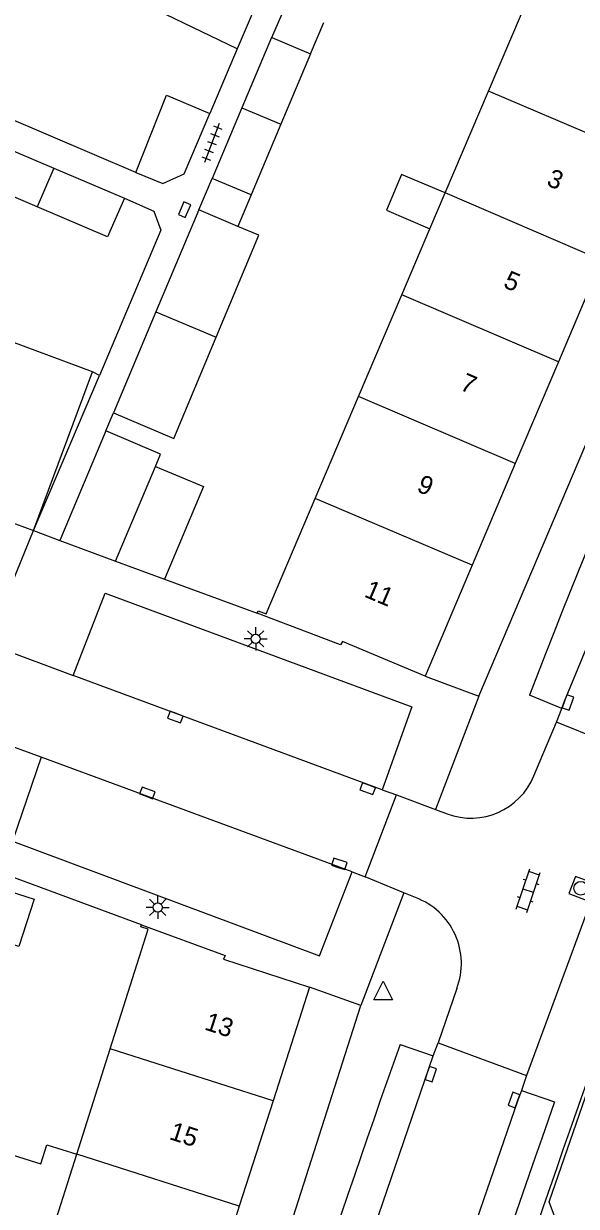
# Model space of a CAD drawing. Extents: x 124000 to 128010, y 398999 to 403000.
# Drawn here: x 127075.7 to 127105.7, y 399140.9 to 399205 of the extents above; entities that cross this region are included whole.
import ezdxf

# ---------------------------------------------------------------- set-up
doc = ezdxf.new("R2010")
doc.units = 0
for name, color, linetype in [('gg-afsc-erfafscheiding', 7, 'Continuous'), ('gg-afsc-faunaraster', 7, 'Continuous'), ('gg-afsc-muur', 7, 'Continuous'), ('gg-anno-huisnummerreeks BGT', 7, 'Continuous'), ('gg-bbg-bijgebouw', 7, 'Continuous'), ('gg-bbg-gedigitaliseerde bebouwing', 7, 'Continuous'), ('gg-bbg-gedigitaliseerde bijgebouw', 7, 'Continuous'), ('gg-bbg-hoofdgebouw', 7, 'Continuous'), ('gg-bbg-luifel en loopbrug', 7, 'Continuous'), ('gg-bbg-tussenscheiding', 7, 'Continuous'), ('gg-knt-verharding', 7, 'Continuous'), ('gg-knt-verharding nz', 7, 'Continuous'), ('gt-grn-weggrens', 7, 'Continuous'), ('gt-symb-klinker verharding', 7, 'Continuous'), ('gt-symb-kolk', 7, 'Continuous'), ('gt-symb-lichtmast', 7, 'Continuous'), ('gt-symb-rioolschacht', 7, 'Continuous'), ('gt-symb-tegel verharding', 7, 'Continuous'), ('gt-symb-waterafsluiter', 7, 'Continuous')]:
    doc.layers.add(name, color=color, linetype=linetype)

# ---------------------------------------------------------------- blocks, each defined once
blk = doc.blocks.new('gt0-RS')
at = {"layer": 'gt-symb-rioolschacht'}
blk.add_lwpolyline([(-0.5, -0.5), (0.5, -0.5), (0.5, 0.5), (-0.5, 0.5)], close=True, dxfattribs=at)
blk.add_circle((0, 0), 0.375, dxfattribs=at)
blk = doc.blocks.new('gt0-KOLK')
at = {"layer": 'gt-symb-kolk'}
blk.add_lwpolyline([(0, 0), (0.375, 0), (0.375, 0.4), (-0.375, 0.4), (-0.375, 0), (0, 0)], dxfattribs=at)
blk = doc.blocks.new('gt0-WAFSL')
at = {"layer": 'gt-symb-waterafsluiter'}
for p, q in [((-0.5, -0.333), (0, 0.667)), ((0, 0.667), (0.5, -0.333)), ((0.5, -0.333), (-0.5, -0.333))]:
    blk.add_line(p, q, dxfattribs=at)
blk = doc.blocks.new('gt0-KL1')
at = {"layer": 'gt-symb-klinker verharding'}
for p, q in [((-1.15, 0.3), (1.15, 0.3)), ((-1, -0.3), (-1, 0.3)), ((-0.5, 0.3), (-0.5, 0.45)), ((0, -0.3), (0, 0.3)), ((0.5, 0.3), (0.5, 0.45)), ((1, -0.3), (1, 0.3)), ((-1.15, -0.3), (1.15, -0.3)), ((-0.5, -0.45), (-0.5, -0.3)), ((0.5, -0.45), (0.5, -0.3))]:
    blk.add_line(p, q, dxfattribs=at)
blk = doc.blocks.new('gt0-TEG1')
at = {"layer": 'gt-symb-tegel verharding'}
for p, q in [((-1.125, 0), (1.125, 0)), ((-0.9, -0.25), (-0.9, 0.25)), ((-0.45, -0.25), (-0.45, 0.25)), ((0, -0.25), (0, 0.25)), ((0.45, -0.25), (0.45, 0.25)), ((0.9, -0.25), (0.9, 0.25))]:
    blk.add_line(p, q, dxfattribs=at)
blk = doc.blocks.new('gt0-LMAST')
at = {"layer": 'gt-symb-lichtmast'}
for p, q in [((-0.182, 0.173), (-0.447, 0.438)), ((-0.005, 0.246), (-0.005, 0.621)), ((0.172, 0.173), (0.437, 0.438)), ((-0.255, -0.004), (-0.63, -0.004)), ((-0.182, -0.181), (-0.447, -0.446)), ((-0.005, -0.254), (-0.005, -0.629)), ((0.437, -0.446), (0.172, -0.181)), ((0.245, -0.004), (0.62, -0.004))]:
    blk.add_line(p, q, dxfattribs=at)
blk.add_circle((-0.005, -0.004), 0.25, dxfattribs=at)

msp = doc.modelspace()

# ---------------------------------------------------------------- linework, layer by layer
at = {"layer": 'gg-afsc-erfafscheiding'}
for p, q in [((127081.766, 399196.963), (127074.654, 399200.006)), ((127079.797, 399185.951), (127079.422, 399186.154)), ((127080.149, 399182.955), (127080.556, 399183.922))]:
    msp.add_line(p, q, dxfattribs=at)
msp.add_lwpolyline([(127081.153, 399195.577), (127082.747, 399194.867), (127083.117, 399193.834), (127079.797, 399185.951)], dxfattribs=at)
at = {"layer": 'gg-afsc-faunaraster'}
msp.add_lwpolyline([(127115.99, 399109.666), (127104.195, 399141.114), (127107.149, 399149.639), (127110.428, 399158.481), (127113.661, 399166.893), (127117.1, 399175.328), (127120.484, 399183.469), (127125.35, 399194.525), (127128.514, 399201.504), (127133.259, 399201.299)], dxfattribs=at)
at = {"layer": 'gg-afsc-muur'}
for p, q in [((127087.273, 399203.675), (127085.787, 399200.177)), ((127083.33, 399174.907), (127088.356, 399173.066)), ((127082.07, 399156.146), (127074.332, 399159.014))]:
    msp.add_line(p, q, dxfattribs=at)
at = {"layer": 'gg-bbg-bijgebouw'}
for p, q in [((127089.156, 399204.291), (127091.242, 399203.414)), ((127091.242, 399203.414), (127089.633, 399199.589)), ((127087.521, 399200.477), (127085.912, 399196.652)), ((127089.633, 399199.589), (127088.023, 399195.764)), ((127073.534, 399198.818), (127077.317, 399197.209)), ((127077.317, 399197.209), (127081.153, 399195.577)), ((127076.42, 399195.1), (127072.62, 399196.717)), ((127088.023, 399195.764), (127085.912, 399196.652)), ((127080.149, 399182.955), (127077.649, 399177.009)), ((127080.66, 399175.885), (127082.829, 399181.023)), ((127077.649, 399177.009), (127080.66, 399175.885))]:
    msp.add_line(p, q, dxfattribs=at)
for points in [[(127089.156, 399204.291), (127089.131, 399204.302), (127087.521, 399200.477)], [(127081.766, 399196.963), (127083.44, 399201.174), (127085.787, 399200.177)], [(127081.766, 399196.963), (127083.225, 399196.383), (127084.396, 399196.901), (127085.787, 399200.177)], [(127081.153, 399195.577), (127080.239, 399193.476), (127076.42, 399195.1)], [(127082.829, 399181.023), (127083.11, 399181.689), (127080.149, 399182.955)]]:
    msp.add_lwpolyline(points, dxfattribs=at)
at = {"layer": 'gg-bbg-gedigitaliseerde bebouwing'}
msp.add_line((127087.273, 399203.675), (127079.872, 399207.252), dxfattribs=at)
at = {"layer": 'gg-bbg-gedigitaliseerde bijgebouw'}
for p, q in [((127085.19, 399194.937), (127082.863, 399189.407)), ((127087.302, 399194.049), (127085.19, 399194.937)), ((127082.863, 399189.407), (127080.556, 399183.922))]:
    msp.add_line(p, q, dxfattribs=at)
for points in [[(127086.119, 399188.043), (127088.445, 399193.569), (127087.302, 399194.049)], [(127080.556, 399183.922), (127083.826, 399182.536), (127086.119, 399188.043)], [(127074.081, 399158.228), (127076.244, 399157.535), (127075.421, 399154.97), (127073.262, 399155.662)]]:
    msp.add_lwpolyline(points, dxfattribs=at)
at = {"layer": 'gg-bbg-hoofdgebouw'}
for p, q in [((127089.647, 399209.264), (127087.273, 399203.675)), ((127098.558, 399195.863), (127100.911, 399201.393)), ((127097.727, 399193.912), (127098.558, 399195.863)), ((127096.208, 399190.342), (127097.727, 399193.912)), ((127107.041, 399192.216), (127104.698, 399186.693)), ((127093.858, 399184.821), (127096.208, 399190.342)), ((127079.422, 399186.154), (127074.097, 399188.132)), ((127104.698, 399186.693), (127102.355, 399181.174)), ((127076.218, 399177.54), (127079.422, 399186.154)), ((127091.501, 399179.282), (127093.858, 399184.821)), ((127102.355, 399181.174), (127100.014, 399175.657)), ((127070.877, 399179.523), (127076.218, 399177.54)), ((127100.014, 399175.657), (127097.461, 399169.642)), ((127091.196, 399152.768), (127089.213, 399146.596)), ((127078.56, 399143.694), (127080.375, 399149.413)), ((127089.213, 399146.596), (127087.375, 399140.874)), ((127077.012, 399138.818), (127078.56, 399143.694)), ((127087.375, 399140.874), (127085.539, 399135.16))]:
    msp.add_line(p, q, dxfattribs=at)
for points in [[(127100.911, 399201.393), (127104.486, 399209.793), (127104.054, 399210), (127104.095, 399210.091)], [(127088.356, 399173.066), (127088.398, 399173.185), (127088.838, 399173.025), (127091.501, 399179.282)], [(127097.461, 399169.642), (127092.976, 399171.515), (127092.875, 399171.349), (127088.356, 399173.066)], [(127080.375, 399149.413), (127082.435, 399155.904), (127082.032, 399156.041), (127082.07, 399156.146)], [(127082.07, 399156.146), (127086.61, 399154.482), (127086.521, 399154.284), (127091.196, 399152.768)]]:
    msp.add_lwpolyline(points, dxfattribs=at)
at = {"layer": 'gg-bbg-luifel en loopbrug'}
for p, q in [((127089.156, 399204.291), (127089.867, 399205.959)), ((127091.242, 399203.414), (127091.962, 399205.108)), ((127085.19, 399194.937), (127085.912, 399196.652)), ((127088.023, 399195.764), (127087.302, 399194.049)), ((127080.66, 399175.885), (127083.33, 399174.907))]:
    msp.add_line(p, q, dxfattribs=at)
for points in [[(127098.558, 399195.863), (127096.193, 399196.87), (127095.362, 399194.919), (127097.727, 399193.912)], [(127082.829, 399181.023), (127085.441, 399179.925), (127083.33, 399174.907)], [(127077.012, 399138.818), (127073.599, 399139.902), (127074.82, 399143.746), (127076.613, 399143.177), (127076.94, 399144.208), (127078.56, 399143.694)]]:
    msp.add_lwpolyline(points, dxfattribs=at)
at = {"layer": 'gg-bbg-tussenscheiding'}
for p, q in [((127109.391, 399197.752), (127100.911, 399201.393)), ((127087.521, 399200.477), (127089.633, 399199.589)), ((127077.317, 399197.209), (127076.42, 399195.1)), ((127107.041, 399192.216), (127098.558, 399195.863)), ((127104.698, 399186.693), (127096.208, 399190.342)), ((127082.863, 399189.407), (127086.119, 399188.043)), ((127102.355, 399181.174), (127093.858, 399184.821)), ((127100.014, 399175.657), (127091.501, 399179.282)), ((127089.213, 399146.596), (127080.375, 399149.413)), ((127087.375, 399140.874), (127078.56, 399143.694))]:
    msp.add_line(p, q, dxfattribs=at)
at = {"layer": 'gg-knt-verharding'}
for p, q in [((127100.372, 399168.563), (127115.719, 399204.642)), ((127076.218, 399177.54), (127079.797, 399185.951)), ((127076.218, 399177.54), (127077.649, 399177.009)), ((127073.803, 399171.374), (127078.373, 399169.685)), ((127097.461, 399169.642), (127100.372, 399168.563)), ((127104.886, 399167.887), (127103.124, 399168.612)), ((127104.599, 399167.139), (127104.886, 399167.887)), ((127109.333, 399165.247), (127104.599, 399167.139)), ((127076.638, 399165.237), (127072.184, 399166.866)), ((127094.22, 399158.745), (127095.914, 399163.198)), ((127095.14, 399163.468), (127095.914, 399163.198)), ((127093.501, 399159.015), (127094.22, 399158.745)), ((127093.976, 399151.763), (127091.196, 399152.768)), ((127082.527, 399115.948), (127093.976, 399151.763)), ((127096.114, 399149.654), (127097.903, 399149.046)), ((127097.903, 399149.046), (127098.167, 399149.747)), ((127098.167, 399149.747), (127102.971, 399147.969)), ((127102.971, 399147.969), (127102.69, 399147.15)), ((127102.69, 399147.15), (127104.492, 399146.537))]:
    msp.add_line(p, q, dxfattribs=at)
for points in [[(127018.357, 399195.837), (127075.068, 399174.746), (127076.218, 399177.54)], [(127078.373, 399169.685), (127080.108, 399174.146), (127096.753, 399167.982), (127095.14, 399163.468)], [(127076.638, 399165.237), (127075.068, 399160.691), (127091.734, 399154.46), (127093.501, 399159.015)]]:
    msp.add_lwpolyline(points, dxfattribs=at)
for centre, radius, start, end in [((127640.848, 398960.069), 576.747, 154.965151, 158.802473), ((127568.814, 398980.394), 502.089, 160.29906, 164.23111), ((127639.289, 398957.299), 566, 160.30671, 163.82703), ((127674.362, 398945.308), 604.355, 160.551226, 163.752135)]:
    msp.add_arc(centre, radius, start, end, dxfattribs=at)
at = {"layer": 'gg-knt-verharding nz'}
for p, q in [((127095.14, 399163.468), (127078.373, 399169.685)), ((127103.368, 399164.236), (127104.599, 399167.139)), ((127093.501, 399159.015), (127076.638, 399165.237)), ((127109.333, 399165.247), (127102.971, 399147.969)), ((127095.914, 399163.198), (127098.027, 399162.404)), ((127098.027, 399162.404), (127098.656, 399162.168)), ((127096.307, 399157.886), (127094.22, 399158.745)), ((127096.945, 399157.624), (127096.307, 399157.886)), ((127099.178, 399152.686), (127098.167, 399149.747))]:
    msp.add_line(p, q, dxfattribs=at)
for points in [[(127104.886, 399167.887), (127105.029, 399168.278), (127108.961, 399177.758), (127113.709, 399189.327), (127119.992, 399203.362)], [(127087.378, 399116.303), (127087.617, 399117.132), (127090.951, 399128.146), (127094.052, 399137.78), (127097.903, 399149.046)], [(127102.69, 399147.15), (127102.48, 399146.574), (127098.773, 399135.813), (127095.758, 399126.357), (127092.556, 399115.71), (127092.316, 399114.874)]]:
    msp.add_lwpolyline(points, dxfattribs=at)
for centre, radius, start, end in [((127099.947, 399165.63), 3.694, 249.55215, 337.83922), ((127095.629, 399154.055), 3.804, 338.9075, 69.75816)]:
    msp.add_arc(centre, radius, start, end, dxfattribs=at)
at = {"layer": 'gt-grn-weggrens'}
for p, q in [((127100.372, 399168.563), (127098.027, 399162.404)), ((127096.307, 399157.886), (127093.976, 399151.763))]:
    msp.add_line(p, q, dxfattribs=at)

# ---------------------------------------------------------------- block references
at = {"layer": 'gt-symb-klinker verharding', "rotation": 71.58316555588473}
msp.add_blockref('gt0-KL1', (127103.063, 399157.994), dxfattribs=at)
at = {"layer": 'gt-symb-kolk'}
for p, rotation in [((127084.232, 399195.035), -112.89759102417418), ((127105.029, 399168.278), -110.12016579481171), ((127083.981, 399167.607), 159.69875001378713), ((127094.417, 399163.72), 159.62510008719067), ((127082.324, 399163.121), -20.173944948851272), ((127092.749, 399159.265), -18.362468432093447), ((127097.582, 399148.108), -108.85183578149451), ((127102.48, 399146.574), 70.00710602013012)]:
    msp.add_blockref('gt0-KOLK', p, dxfattribs=dict(at, rotation=rotation))
at = {"layer": 'gt-symb-lichtmast'}
for p in [(127088.28, 399171.67), (127082.963, 399157.094)]:
    msp.add_blockref('gt0-LMAST', p, dxfattribs=at)
at = {"layer": 'gt-symb-rioolschacht', "rotation": 159.15573557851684}
msp.add_blockref('gt0-RS', (127105.916, 399158.132), dxfattribs=at)
at = {"layer": 'gt-symb-tegel verharding', "rotation": -110.48229688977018}
msp.add_blockref('gt0-TEG1', (127085.895, 399198.571), dxfattribs=at)
at = {"layer": 'gt-symb-waterafsluiter'}
msp.add_blockref('gt0-WAFSL', (127095.188, 399152.415), dxfattribs=at)

# ---------------------------------------------------------------- texts
at = {"layer": 'gg-anno-huisnummerreeks BGT'}
for s, rotation, p in [('3', 337, (127104.003, 399196.293)), ('5', 337, (127101.657, 399190.763)), ('7', 337, (127099.298, 399185.205)), ('9', 337, (127096.958, 399179.691)), ('11', 337, (127094.109, 399173.971)), ('13', 342.2, (127085.442, 399150.477)), ('15', 342.2, (127083.531, 399144.53))]:
    msp.add_text(s, height=1, rotation=rotation, dxfattribs=at).set_placement(p)

doc.saveas('drawing.dxf')
